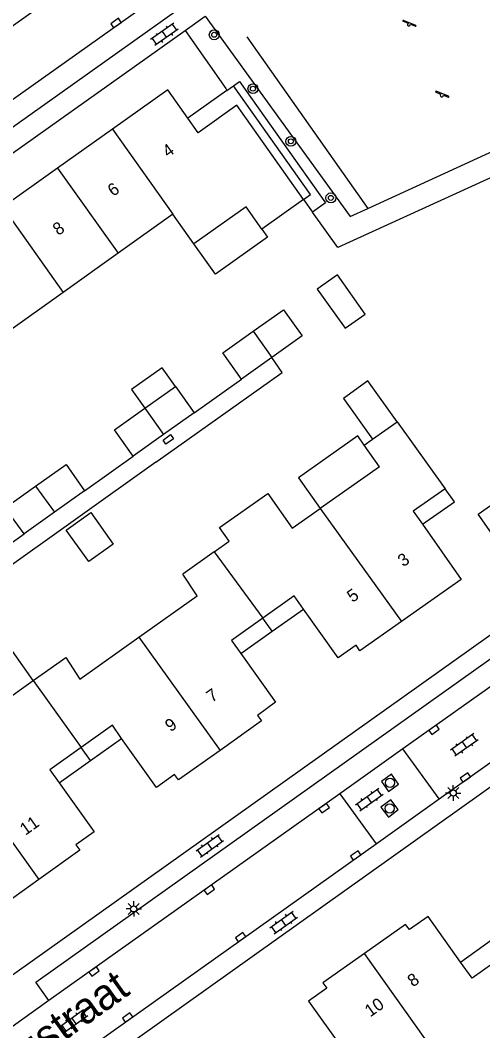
# Model space of a CAD drawing. Extents: x 124000 to 128010, y 398999 to 403000.
# Drawn here: x 126877.4 to 126914.8, y 400142.5 to 400224.1 of the extents above; entities that cross this region are included whole.
import ezdxf

# ---------------------------------------------------------------- set-up
doc = ezdxf.new("R2010")
doc.units = 0
for name, color, linetype in [('gg-afsc-erfafscheiding', 7, 'Continuous'), ('gg-afsc-hekwerk', 7, 'Continuous'), ('gg-afsc-muur', 7, 'Continuous'), ('gg-anno-huisnummerreeks BGT', 7, 'Continuous'), ('gg-anno-openbare ruimte label', 7, 'Continuous'), ('gg-bbg-bijgebouw', 7, 'Continuous'), ('gg-bbg-gedigitaliseerde bebouwing', 7, 'Continuous'), ('gg-bbg-gedigitaliseerde bijgebouw', 7, 'Continuous'), ('gg-bbg-hoofdgebouw', 7, 'Continuous'), ('gg-bbg-luifel en loopbrug', 7, 'Continuous'), ('gg-bbg-tussenscheiding', 7, 'Continuous'), ('gg-knt-verharding', 7, 'Continuous'), ('gg-knt-verharding nz', 7, 'Continuous'), ('gt-grn-groengrens', 7, 'Continuous'), ('gt-symb-boom', 7, 'Continuous'), ('gt-symb-klinker verharding', 7, 'Continuous'), ('gt-symb-kolk', 7, 'Continuous'), ('gt-symb-kolk center center', 7, 'Continuous'), ('gt-symb-lichtmast', 7, 'Continuous'), ('gt-symb-rioolschacht', 7, 'Continuous'), ('gt-symb-speelvoorziening', 7, 'Continuous')]:
    doc.layers.add(name, color=color, linetype=linetype)

# ---------------------------------------------------------------- blocks, each defined once
blk = doc.blocks.new('gt0-BOOM')
at = {"layer": 'gt-symb-boom'}
for radius in [0.4, 0.2]:
    blk.add_circle((0, 0), radius, dxfattribs=at)
blk = doc.blocks.new('gt0-SV')
at = {"layer": 'gt-symb-speelvoorziening'}
for p, q in [((-0.477, 0.255), (-0.08, 0.096)), ((0.542, -0.076), (-0.449, 0.324)), ((0.125, 0.014), (0.515, -0.143))]:
    blk.add_line(p, q, dxfattribs=at)
for centre, radius, start, end in [((-0.466, 0.291), 0.0369, 63.6251, 252.66016), ((-0.002, -0.005), 0.128, 127.68665, 8.59861), ((0.531, -0.111), 0.0363, 243.50852, 72.54358)]:
    blk.add_arc(centre, radius, start, end, dxfattribs=at)
blk = doc.blocks.new('gt0-KOLKCC')
at = {"layer": 'gt-symb-kolk center center'}
blk.add_lwpolyline([(-0.375, 0.2), (0.375, 0.2), (0.375, -0.2), (-0.375, -0.2)], close=True, dxfattribs=at)
blk = doc.blocks.new('gt0-LMAST')
at = {"layer": 'gt-symb-lichtmast'}
for p, q in [((-0.182, 0.173), (-0.447, 0.438)), ((-0.005, 0.246), (-0.005, 0.621)), ((0.172, 0.173), (0.437, 0.438)), ((-0.255, -0.004), (-0.63, -0.004)), ((-0.182, -0.181), (-0.447, -0.446)), ((-0.005, -0.254), (-0.005, -0.629)), ((0.437, -0.446), (0.172, -0.181)), ((0.245, -0.004), (0.62, -0.004))]:
    blk.add_line(p, q, dxfattribs=at)
blk.add_circle((-0.005, -0.004), 0.25, dxfattribs=at)
blk = doc.blocks.new('gt0-RS')
at = {"layer": 'gt-symb-rioolschacht'}
blk.add_lwpolyline([(-0.5, -0.5), (0.5, -0.5), (0.5, 0.5), (-0.5, 0.5)], close=True, dxfattribs=at)
blk.add_circle((0, 0), 0.375, dxfattribs=at)
blk = doc.blocks.new('gt0-KOLK')
at = {"layer": 'gt-symb-kolk'}
blk.add_lwpolyline([(0, 0), (0.375, 0), (0.375, 0.4), (-0.375, 0.4), (-0.375, 0), (0, 0)], dxfattribs=at)
blk = doc.blocks.new('gt0-KL1')
at = {"layer": 'gt-symb-klinker verharding'}
for p, q in [((-1.15, 0.3), (1.15, 0.3)), ((-1, -0.3), (-1, 0.3)), ((-0.5, 0.3), (-0.5, 0.45)), ((0, -0.3), (0, 0.3)), ((0.5, 0.3), (0.5, 0.45)), ((1, -0.3), (1, 0.3)), ((-1.15, -0.3), (1.15, -0.3)), ((-0.5, -0.45), (-0.5, -0.3)), ((0.5, -0.45), (0.5, -0.3))]:
    blk.add_line(p, q, dxfattribs=at)

msp = doc.modelspace()

# ---------------------------------------------------------------- linework, layer by layer
at = {"layer": 'gg-afsc-erfafscheiding'}
for p, q in [((126891.421, 400192.362), (126895.244, 400195.078)), ((126882.577, 400186.077), (126886.498, 400188.863)), ((126873.79, 400179.832), (126877.686, 400182.601))]:
    msp.add_line(p, q, dxfattribs=at)
msp.add_lwpolyline([(126888.334, 400188.389), (126898.547, 400195.614), (126897.698, 400196.821)], dxfattribs=at)
at = {"layer": 'gg-afsc-hekwerk'}
for p, q in [((126895.689, 400222.73), (126905.465, 400208.874)), ((126938.695, 400221.981), (126903.025, 400205.714)), ((126903.025, 400205.714), (126900.995, 400208.573))]:
    msp.add_line(p, q, dxfattribs=at)
at = {"layer": 'gg-afsc-muur'}
for p, q in [((126900.266, 400209.599), (126900.995, 400208.573)), ((126888.334, 400188.389), (126873.581, 400177.875))]:
    msp.add_line(p, q, dxfattribs=at)
at = {"layer": 'gg-bbg-bijgebouw'}
for p, q in [((126897.698, 400196.821), (126895.244, 400195.078)), ((126887.454, 400192.732), (126889.915, 400194.481)), ((126889.915, 400194.481), (126891.421, 400192.362)), ((126891.421, 400192.362), (126888.96, 400190.613)), ((126888.96, 400190.613), (126886.498, 400188.863)), ((126882.577, 400186.077), (126880.132, 400184.339)), ((126880.132, 400184.339), (126877.686, 400182.601))]:
    msp.add_line(p, q, dxfattribs=at)
for points in [[(126896.196, 400198.945), (126898.654, 400200.691), (126900.16, 400198.571), (126897.698, 400196.821)], [(126895.244, 400195.078), (126893.738, 400197.198), (126896.196, 400198.945)], [(126886.498, 400188.863), (126884.992, 400190.982), (126887.454, 400192.732)], [(126878.61, 400186.447), (126881.071, 400188.196), (126882.577, 400186.077)], [(126877.686, 400182.601), (126876.148, 400184.697), (126878.61, 400186.447)]]:
    msp.add_lwpolyline(points, dxfattribs=at)
at = {"layer": 'gg-bbg-gedigitaliseerde bebouwing'}
for p, q in [((126891.41, 400206.006), (126889.713, 400208.395)), ((126906.404, 400188.013), (126901.599, 400184.636)), ((126893.056, 400181.149), (126890.512, 400179.326))]:
    msp.add_line(p, q, dxfattribs=at)
for points in [[(126896.89, 400207.203), (126895.617, 400208.997), (126891.41, 400206.006)], [(126893.056, 400181.149), (126894.257, 400182.01), (126893.479, 400183.117), (126897.372, 400185.853), (126899.342, 400183.05), (126901.599, 400184.636)]]:
    msp.add_lwpolyline(points, dxfattribs=at)
at = {"layer": 'gg-bbg-gedigitaliseerde bijgebouw'}
for points in [[(126901.374, 400202.36), (126903.629, 400199.187), (126905.255, 400200.342), (126903.001, 400203.516), (126901.374, 400202.36)], [(126907.829, 400191.64), (126905.467, 400194.933), (126903.493, 400193.517), (126905.851, 400190.229)], [(126882.909, 400180.346), (126881.097, 400182.901), (126883.077, 400184.305), (126884.889, 400181.75), (126882.909, 400180.346)]]:
    msp.add_lwpolyline(points, dxfattribs=at)
at = {"layer": 'gg-bbg-hoofdgebouw'}
for p, q in [((126884.829, 400215.27), (126880.394, 400212.12)), ((126880.394, 400212.12), (126875.958, 400208.969)), ((126900.266, 400209.599), (126896.89, 400207.203)), ((126889.713, 400208.395), (126885.279, 400205.242)), ((126885.279, 400205.242), (126880.845, 400202.09)), ((126880.845, 400202.09), (126876.411, 400198.938)), ((126907.829, 400191.64), (126911.705, 400186.237)), ((126905.171, 400189.744), (126905.851, 400190.229)), ((126906.404, 400188.013), (126905.171, 400189.744)), ((126875.849, 400168.909), (126878.429, 400170.738))]:
    msp.add_line(p, q, dxfattribs=at)
for points in [[(126890.923, 400216.147), (126889.309, 400218.453), (126884.829, 400215.27)], [(126900.266, 400209.599), (126894.875, 400217.195), (126891.746, 400214.971), (126890.923, 400216.147)], [(126916.911, 400180.583), (126914.367, 400184.173), (126922.906, 400190.187), (126925.481, 400186.656)], [(126911.705, 400186.237), (126909.136, 400184.432), (126909.883, 400183.368)], [(126909.883, 400183.368), (126913.017, 400178.909), (126908.19, 400175.517)], [(126886.945, 400174.243), (126891.659, 400177.58), (126890.512, 400179.326)], [(126900.251, 400176.519), (126899.498, 400177.578), (126896.98, 400175.787)], [(126908.19, 400175.517), (126904.821, 400173.149), (126904.521, 400173.604), (126903.062, 400172.568), (126900.251, 400176.519)], [(126896.98, 400175.787), (126894.455, 400173.99), (126895.209, 400172.931)], [(126878.429, 400170.738), (126881.064, 400172.606), (126882.177, 400170.869), (126886.945, 400174.243)], [(126895.209, 400172.931), (126898.012, 400168.99), (126896.533, 400167.92), (126896.862, 400167.48), (126893.527, 400165.111)], [(126885.568, 400166.072), (126884.815, 400167.131), (126882.297, 400165.34)], [(126893.527, 400165.111), (126890.164, 400162.723), (126889.85, 400163.165), (126888.381, 400162.119), (126885.568, 400166.072)], [(126882.297, 400165.34), (126879.776, 400163.546), (126880.53, 400162.487)], [(126880.53, 400162.487), (126883.335, 400158.544), (126881.855, 400157.478), (126882.194, 400157.047), (126878.872, 400154.677)], [(126878.872, 400154.677), (126875.483, 400152.26), (126875.177, 400152.716), (126873.713, 400151.701), (126870.921, 400155.655)], [(126912.954, 400148.008), (126910.326, 400151.706), (126908.817, 400150.647), (126908.517, 400151.045), (126905.195, 400148.713)], [(126905.195, 400148.713), (126901.827, 400146.348), (126902.148, 400145.91), (126900.679, 400144.866), (126903.312, 400141.162)], [(126916.392, 400148.489), (126913.881, 400146.704), (126912.954, 400148.008)]]:
    msp.add_lwpolyline(points, dxfattribs=at)
at = {"layer": 'gg-bbg-luifel en loopbrug'}
for p, q in [((126894.08, 400218.389), (126890.923, 400216.147)), ((126894.08, 400218.389), (126894.593, 400218.752)), ((126897.73, 400174.725), (126900.251, 400176.519)), ((126897.73, 400174.725), (126896.98, 400175.787)), ((126895.209, 400172.931), (126897.73, 400174.725)), ((126883.049, 400164.28), (126885.568, 400166.072)), ((126883.049, 400164.28), (126882.297, 400165.34)), ((126880.53, 400162.487), (126883.049, 400164.28)), ((126912.954, 400148.008), (126915.459, 400149.8))]:
    msp.add_line(p, q, dxfattribs=at)
for points in [[(126900.266, 400209.599), (126900.817, 400209.99), (126894.593, 400218.752)], [(126896.89, 400207.203), (126897.356, 400206.547), (126893.149, 400203.558), (126891.41, 400206.006)], [(126889.915, 400194.481), (126888.832, 400196.006), (126886.371, 400194.257), (126887.454, 400192.732)], [(126905.171, 400189.744), (126904.641, 400190.494), (126899.851, 400187.112), (126901.599, 400184.636)], [(126909.883, 400183.368), (126912.452, 400185.173), (126911.705, 400186.237)], [(126878.429, 400170.738), (126875.7, 400174.571), (126872.163, 400172.052), (126874.888, 400168.225), (126875.849, 400168.909)]]:
    msp.add_lwpolyline(points, dxfattribs=at)
at = {"layer": 'gg-bbg-tussenscheiding'}
for p, q in [((126884.829, 400215.27), (126889.713, 400208.395)), ((126880.394, 400212.12), (126885.279, 400205.242)), ((126875.958, 400208.969), (126880.845, 400202.09)), ((126896.196, 400198.945), (126897.698, 400196.821)), ((126887.454, 400192.732), (126888.96, 400190.613)), ((126905.851, 400190.229), (126907.829, 400191.64)), ((126878.61, 400186.447), (126880.132, 400184.339)), ((126901.599, 400184.636), (126908.19, 400175.517)), ((126893.056, 400181.149), (126896.98, 400175.787)), ((126886.945, 400174.243), (126893.527, 400165.111)), ((126878.429, 400170.738), (126882.297, 400165.34)), ((126872.33, 400163.805), (126878.872, 400154.677)), ((126911.687, 400139.595), (126905.195, 400148.713))]:
    msp.add_line(p, q, dxfattribs=at)
at = {"layer": 'gg-knt-verharding'}
for p, q in [((126842.479, 400191.095), (126895.038, 400228.433)), ((126890.69, 400223.232), (126892.308, 400224.381)), ((126843.475, 400189.691), (126890.69, 400223.232)), ((126890.69, 400223.232), (126893.976, 400218.538)), ((126894.593, 400218.752), (126895.102, 400219.113)), ((126893.976, 400218.538), (126894.08, 400218.389)), ((126911.233, 400161.193), (126953.016, 400190.862)), ((126919.303, 400177.207), (126874.387, 400145.292)), ((126880.223, 400137.165), (126924.287, 400168.536)), ((126911.233, 400161.193), (126908.295, 400165.222)), ((126903.2, 400161.602), (126906.137, 400157.574)), ((126906.137, 400157.574), (126911.233, 400161.193)), ((126879.275, 400138.5), (126906.137, 400157.574)), ((126879.689, 400144.9), (126876.351, 400142.525))]:
    msp.add_line(p, q, dxfattribs=at)
for points in [[(126895.102, 400219.113), (126902.04, 400209.315), (126900.995, 400208.573)], [(126879.689, 400144.9), (126878.638, 400146.39), (126949.544, 400196.799)]]:
    msp.add_lwpolyline(points, dxfattribs=at)
at = {"layer": 'gg-knt-verharding nz'}
for p, q in [((126862.311, 400213.336), (126891.578, 400234.165)), ((126865.096, 400209.408), (126894.311, 400230.124)), ((126950.654, 400195.313), (126908.295, 400165.222)), ((126908.295, 400165.222), (126903.2, 400161.602)), ((126903.2, 400161.602), (126879.689, 400144.9))]:
    msp.add_line(p, q, dxfattribs=at)
at = {"layer": 'gt-grn-groengrens'}
msp.add_line((126905.465, 400208.874), (126937.881, 400223.701), dxfattribs=at)
msp.add_lwpolyline([(126892.308, 400224.381), (126904.026, 400208.216), (126905.465, 400208.874)], dxfattribs=at)

# ---------------------------------------------------------------- block references
at = {"layer": 'gt-symb-boom'}
for p in [(126893.051, 400222.888), (126896.176, 400218.533), (126899.244, 400214.282), (126902.476, 400209.72)]:
    msp.add_blockref('gt0-BOOM', p, dxfattribs=at)
at = {"layer": 'gt-symb-klinker verharding'}
for p, rotation in [((126889.017, 400222.92), -144.68878656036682), ((126913.254, 400165.549), -144.60889248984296), ((126905.582, 400161.141), 35.391107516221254), ((126892.69, 400157.409), 35.39110751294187), ((126898.657, 400151.214), 35.39110750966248), ((126881.725, 400143.271), 35.31121343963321)]:
    msp.add_blockref('gt0-KL1', p, dxfattribs=dict(at, rotation=rotation))
at = {"layer": 'gt-symb-kolk'}
for p, rotation in [((126885.226, 400223.674), 35.43780146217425), ((126910.698, 400166.936), -144.56219853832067), ((126913.456, 400162.76), 35.47103932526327), ((126901.82, 400160.609), -144.52896067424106), ((126904.362, 400156.791), -144.64205742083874), ((126892.545, 400154.023), -144.60889248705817), ((126895.062, 400150.185), -144.64205742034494), ((126883.226, 400147.412), -144.64205742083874), ((126885.936, 400143.71), -144.64205741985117)]:
    msp.add_blockref('gt0-KOLK', p, dxfattribs=dict(at, rotation=rotation))
at = {"layer": 'gt-symb-kolk center center', "rotation": 35.47103932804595}
msp.add_blockref('gt0-KOLKCC', (126889.333, 400190.221), dxfattribs=at)
at = {"layer": 'gt-symb-lichtmast'}
for p in [(126912.368, 400161.669), (126886.549, 400152.313)]:
    msp.add_blockref('gt0-LMAST', p, dxfattribs=at)
at = {"layer": 'gt-symb-rioolschacht'}
for p, rotation in [((126907.253, 400162.494), 36.216884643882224), ((126907.224, 400160.422), 37.729269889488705)]:
    msp.add_blockref('gt0-RS', p, dxfattribs=dict(at, rotation=rotation))
at = {"layer": 'gt-symb-speelvoorziening'}
for p in [(126908.788, 400223.725), (126911.445, 400218.004)]:
    msp.add_blockref('gt0-SV', p, dxfattribs=at)

# ---------------------------------------------------------------- texts
at = {"layer": 'gg-anno-huisnummerreeks BGT'}
for s, rotation, p in [('4', 35.4, (126889.311, 400212.933)), ('6', 35.4, (126884.882, 400209.788)), ('8', 35.4, (126880.447, 400206.637)), ('3', 35.1, (126908.322, 400179.887)), ('5', 35.1, (126904.223, 400177.007)), ('7', 35.4, (126892.866, 400168.934)), ('9', 35.4, (126889.522, 400166.559)), ('11', 35.5, (126877.791, 400158.206)), ('8', 35.1, (126909.107, 400145.961)), ('10', 35.1, (126905.655, 400143.537))]:
    msp.add_text(s, height=1, rotation=rotation, dxfattribs=at).set_placement(p)
at = {"layer": 'gg-anno-openbare ruimte label'}
msp.add_text('Rustenburgstraat', height=2.5, rotation=35.4, dxfattribs=at).set_placement((126865.454, 400130.629))

doc.saveas('drawing.dxf')
